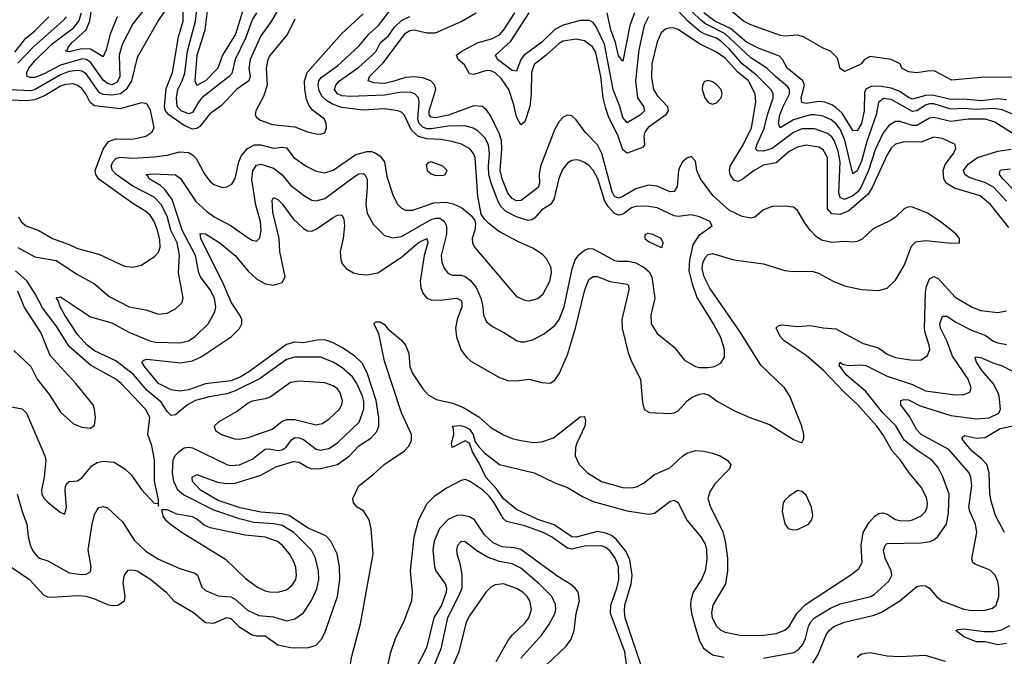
# Model space of a CAD drawing. Header units: inches. Extents: x 1694797 to 1849917, y 907313 to 1017959.
# Tile 310 of 656: x 1703718 to 1708340, y 1003790 to 1006777. Entities that reach past the tile are written whole.
import ezdxf

# ---------------------------------------------------------------- set-up
doc = ezdxf.new("R2010")
doc.units = ezdxf.units.IN
doc.header["$MEASUREMENT"] = 0
doc.layers.add('B7000', color=7, linetype='Continuous')

msp = doc.modelspace()

# ---------------------------------------------------------------- linework, layer by layer
at = {"layer": 'B7000', "color": 5}
for points, elevation in [([(1704176.1, 1006790), (1704142.8, 1006710), (1704124, 1006636), (1704110, 1006602.2), (1704050, 1006638.7), (1704010, 1006639.7), (1703950, 1006626.3), (1703933.3, 1006630), (1703943.2, 1006636.8), (1703947, 1006650), (1703964.8, 1006670), (1704030.3, 1006729.7), (1704047.9, 1006772.1), (1704070, 1006930)], 820), ([(1704336.8, 1006870), (1704250, 1006757.8), (1704199.6, 1006660.4), (1704185.8, 1006610), (1704188.8, 1006510), (1704175.9, 1006484.1), (1704150, 1006472.2), (1704130, 1006477.9), (1704110, 1006494.1), (1704050, 1006578.4), (1704030, 1006591), (1704012.8, 1006592.8), (1703910, 1006564), (1703830, 1006521.7), (1703790, 1006506.4), (1703765.5, 1006505.5), (1703751.6, 1006511.6), (1703751.1, 1006530), (1703761.7, 1006550), (1703790, 1006584.2), (1703870, 1006664.4), (1703970, 1006739.2), (1703996.3, 1006770), (1704008.1, 1006810)], 840), ([(1704407.9, 1006830), (1704370, 1006774.6), (1704270, 1006600.4), (1704243.5, 1006490), (1704218.1, 1006450), (1704191.1, 1006428.9), (1704150, 1006422.3), (1704110, 1006425.8), (1704093.2, 1006433.2), (1704030, 1006522.4), (1704010, 1006535.9), (1703990, 1006539.5), (1703950, 1006534), (1703910, 1006518.6), (1703790.2, 1006449.8), (1703770, 1006443), (1703638.9, 1006450)], 860), ([(1703710, 1005708.6), (1703790, 1005663.8), (1703890, 1005647.3), (1703990, 1005581.4), (1704070, 1005538.2), (1704138.6, 1005478.6), (1704232.7, 1005430), (1704310, 1005416), (1704370, 1005395.8), (1704410, 1005399.6), (1704450, 1005419.6), (1704481.1, 1005450), (1704485.3, 1005470), (1704463.2, 1005590), (1704468.1, 1005671.9), (1704456.7, 1005730), (1704428.3, 1005790), (1704410, 1005854.6), (1704382.9, 1005910), (1704350, 1005944.2), (1704250, 1005995.7), (1704170.5, 1006050), (1704153.2, 1006070), (1704148, 1006090), (1704154.7, 1006110), (1704170, 1006126.4), (1704190, 1006131.5), (1704247.2, 1006127.2), (1704350, 1006134), (1704410, 1006141.5), (1704470, 1006156.8), (1704510, 1006153.9), (1704530, 1006142.8), (1704546.2, 1006126.2), (1704587.1, 1006050), (1704610, 1006020.2), (1704630, 1006003.6), (1704670, 1005990.2), (1704690, 1005992.6), (1704713.9, 1006006.1), (1704730, 1006032), (1704747.5, 1006110), (1704760.1, 1006139.9), (1704787.3, 1006172.7), (1704820.5, 1006190), (1704850, 1006189.7), (1704910, 1006174.1), (1704950, 1006179.1), (1704970, 1006175.5), (1705005.4, 1006130), (1705062.4, 1006090), (1705110, 1006066.1), (1705150, 1006058.8), (1705190, 1006071.3), (1705295.4, 1006144.6), (1705350, 1006159.4), (1705370, 1006158.7), (1705390, 1006151.6), (1705410, 1006137.2), (1705430.4, 1006110.4), (1705441.1, 1006041.1), (1705471.7, 1005950), (1705491.2, 1005911.2), (1705510, 1005892.1), (1705530, 1005883.9), (1705563.9, 1005883.9), (1705662.7, 1005917.3), (1705720.1, 1005920.1), (1705752.8, 1005912.8), (1705793.7, 1005893.7), (1705837.6, 1005857.6), (1705854.7, 1005834.7), (1705858, 1005818), (1705854.9, 1005790), (1705842, 1005750), (1705843.6, 1005730), (1705852.8, 1005710), (1706050, 1005478.6), (1706090, 1005460.2), (1706110, 1005458.4), (1706150, 1005468.3), (1706175, 1005490), (1706206.2, 1005550), (1706214, 1005590), (1706212.7, 1005612.7), (1706193.1, 1005653.1), (1706174, 1005674), (1706130, 1005704.2), (1706056.6, 1005736.6), (1705965.2, 1005785.2), (1705920.3, 1005820.3), (1705900.4, 1005840.4), (1705885.1, 1005865.1), (1705868.5, 1005948.5), (1705856, 1006130), (1705849.3, 1006150), (1705831.5, 1006171.5), (1705792.6, 1006192.6), (1705746.2, 1006206.2), (1705694.6, 1006214.6), (1705630, 1006217.4), (1705590, 1006229.3), (1705558.2, 1006258.2), (1705523.4, 1006330), (1705510, 1006343), (1705494, 1006350), (1705430, 1006358.9), (1705330, 1006352.9), (1705230, 1006365.7), (1705190, 1006379.9), (1705158.6, 1006398.6), (1705137.5, 1006417.5), (1705123.4, 1006443.4), (1705119.5, 1006470), (1705122.9, 1006490), (1705133.4, 1006506.6), (1705210, 1006561.2), (1705310, 1006652.7), (1705357.7, 1006710), (1705402.1, 1006750), (1705470, 1006837.5)], 860), ([(1704935.2, 1006830), (1704896, 1006764), (1704850, 1006700.7), (1704800.4, 1006590), (1704794.4, 1006550), (1704799.9, 1006510), (1704794.1, 1006490), (1704735.7, 1006450), (1704665.1, 1006374.9), (1704610, 1006335.8), (1704563.5, 1006276.5), (1704550, 1006267), (1704530, 1006262.8), (1704490, 1006279.9), (1704419, 1006330), (1704403.4, 1006350), (1704398.7, 1006370), (1704406.2, 1006453.8), (1704435.3, 1006530), (1704463.7, 1006696.3), (1704485.5, 1006770), (1704485.6, 1006854.4)], 860), ([(1704830, 1006809.2), (1704810, 1006776.8), (1704778.3, 1006690), (1704729, 1006590), (1704714.6, 1006525.4), (1704701, 1006510), (1704573.2, 1006410), (1704556.9, 1006390), (1704530, 1006342.2), (1704510, 1006335.6), (1704476.9, 1006350), (1704456.8, 1006370), (1704453.6, 1006410), (1704460.9, 1006450), (1704480.9, 1006490), (1704493.1, 1006526.9), (1704506.3, 1006630), (1704543.6, 1006770), (1704552.4, 1006850)], 840), ([(1704764.2, 1006815.8), (1704730.8, 1006709.2), (1704671, 1006610), (1704648, 1006550), (1704590, 1006489.9), (1704550, 1006468.3), (1704541.2, 1006490), (1704551.5, 1006610), (1704588.3, 1006730), (1704601.1, 1006830)], 820), ([(1703676.6, 1004210), (1703764.2, 1004150), (1703830, 1004077.5), (1703848.7, 1004068.7), (1703870, 1004066.9), (1703990, 1004075), (1704028.3, 1004071.7), (1704070, 1004059.9), (1704130, 1004032.8), (1704151.6, 1004028.4), (1704179.6, 1004030), (1704209.9, 1004050.1), (1704213.5, 1004070), (1704204, 1004136), (1704210, 1004170.7), (1704226.8, 1004193.2), (1704250, 1004194.7), (1704270, 1004190.1), (1704333.5, 1004150), (1704405.6, 1004090), (1704441.1, 1004050), (1704534.8, 1003994.8), (1704590, 1003948.4), (1704630, 1003944.9), (1704690, 1003971.3), (1704710, 1003967.5), (1704747.5, 1003930), (1704810, 1003891.2), (1704830, 1003885.6), (1704870, 1003885.2), (1704930, 1003844.2), (1704990, 1003831.4), (1705070, 1003829.4), (1705110, 1003841.8), (1705135.3, 1003870), (1705150, 1003900.4), (1705209.5, 1004070.5), (1705221.2, 1004150), (1705219, 1004210), (1705208.1, 1004270), (1705178.9, 1004330), (1705155.6, 1004355.6), (1705070, 1004392.1), (1704983, 1004450), (1704950, 1004458.5), (1704850, 1004466.6), (1704753.5, 1004486.5), (1704650, 1004521.6), (1704567.5, 1004570), (1704529.9, 1004610), (1704528.4, 1004630), (1704550, 1004642.2), (1704646.1, 1004606.1), (1704690, 1004600.7), (1704730, 1004601.9), (1704850, 1004639.4), (1704920.7, 1004679.3), (1705003.9, 1004703.9), (1705030, 1004701.1), (1705070, 1004676.8), (1705090.1, 1004670.1), (1705130, 1004671), (1705210, 1004689.3), (1705266.6, 1004730), (1705310, 1004777.4), (1705367.3, 1004812.7), (1705395.3, 1004844.7), (1705403.5, 1004870), (1705404.8, 1004910), (1705392.3, 1004990), (1705350, 1005119.5), (1705325.5, 1005165.5), (1705290, 1005199), (1705230, 1005239.5), (1705190, 1005261.3), (1705150, 1005275.1), (1705114, 1005274), (1705050, 1005260.3), (1705010, 1005263.2), (1704970, 1005253.1), (1704794.6, 1005125.4), (1704750, 1005098.6), (1704710, 1005082.7), (1704590, 1005068.4), (1704510, 1005040.4), (1704470, 1005033.2), (1704430, 1005039.6), (1704370, 1005070.5), (1704304.1, 1005150), (1704292.2, 1005170), (1704300.2, 1005179.8), (1704315.7, 1005184.3), (1704472.7, 1005167.3), (1704530, 1005175.7), (1704570, 1005194.3), (1704711.6, 1005288.4), (1704750, 1005327.5), (1704761.1, 1005350), (1704760.6, 1005370), (1704752, 1005390), (1704710.9, 1005450.9), (1704675.4, 1005535.4), (1704568.6, 1005750), (1704565.8, 1005774.2), (1704590, 1005772.4), (1704657.8, 1005730), (1704730, 1005671.3), (1704790, 1005597.3), (1704830, 1005561.2), (1704870, 1005537.8), (1704910, 1005530.7), (1704950, 1005544), (1704964.2, 1005570), (1704939.7, 1005690), (1704935.7, 1005750), (1704906.4, 1005873.6), (1704903.2, 1005930), (1704910, 1005942.6), (1704930, 1005933.5), (1704950, 1005913.5), (1705002.6, 1005842.6), (1705050, 1005796.8), (1705070, 1005785.6), (1705090, 1005784.5), (1705110, 1005793.5), (1705190, 1005849.3), (1705210, 1005859.7), (1705230, 1005861.1), (1705240.6, 1005840.6), (1705242.8, 1005810), (1705236.9, 1005750), (1705222.2, 1005690), (1705225.2, 1005650), (1705233.2, 1005630), (1705250, 1005609.4), (1705285.3, 1005590), (1705310, 1005582.8), (1705350, 1005579.1), (1705399.6, 1005590), (1705510, 1005663), (1705590, 1005731.4), (1705630.1, 1005750.1), (1705634, 1005730), (1705617.1, 1005670), (1705598.9, 1005550), (1705600.9, 1005520.9), (1705610, 1005494.3), (1705630, 1005471), (1705650, 1005462.9), (1705690, 1005460.5), (1705770, 1005470.1), (1705790, 1005459.6), (1705794.4, 1005450), (1705793.7, 1005430), (1705772.2, 1005370), (1705764.2, 1005330), (1705769, 1005289), (1705789.5, 1005229.5), (1705814.6, 1005194.6), (1705835.3, 1005175.3), (1705970, 1005098.2), (1706010, 1005084.2), (1706050, 1005082.5), (1706110, 1005090.2), (1706170, 1005075.3), (1706208, 1005072), (1706230, 1005085.8), (1706250, 1005114.6), (1706290, 1005204), (1706328.1, 1005330), (1706370.6, 1005509.4), (1706390, 1005557.5), (1706410, 1005572.8), (1706430, 1005571.3), (1706489, 1005549), (1706570, 1005535.9), (1706576.5, 1005530), (1706578.4, 1005510), (1706545, 1005370), (1706546, 1005330), (1706574.5, 1005214.5), (1706590, 1005173), (1706631.8, 1005090), (1706641.2, 1004981.2), (1706650, 1004948.2), (1706674.3, 1004934.3), (1706770, 1004929.4), (1706790, 1004932), (1706810, 1004942.3), (1706852.1, 1004987.9), (1706874.6, 1005005.4), (1706910, 1005020.6), (1706930, 1005022.5), (1706955.1, 1005015.1), (1706990, 1004987.8), (1707070, 1004943.2), (1707146, 1004910), (1707237.4, 1004877.4), (1707350, 1004807.2), (1707390, 1004791.3), (1707399.3, 1004810), (1707399.6, 1004830), (1707389.7, 1004870), (1707334, 1005010), (1707308.8, 1005050), (1707196.7, 1005156.7), (1707101.5, 1005310), (1706957.7, 1005517.7), (1706932, 1005570), (1706922.3, 1005610), (1706924.6, 1005635.4), (1706937.3, 1005662.7), (1706950, 1005675.4), (1706970, 1005680.4), (1707070.5, 1005649.5), (1707210, 1005631), (1707310, 1005600.2), (1707350, 1005595.6), (1707436.5, 1005596.5), (1707467.9, 1005587.9), (1707536.5, 1005550), (1707590, 1005528.8), (1707670, 1005511.4), (1707750, 1005506.7), (1707790, 1005517.5), (1707830, 1005555.2), (1707870, 1005623.8), (1707904.9, 1005715.1), (1707925.4, 1005734.6), (1707970, 1005741), (1708091.8, 1005728.2), (1708129.3, 1005730.7), (1708129.6, 1005750), (1708114.3, 1005770), (1708039.2, 1005830), (1707980.4, 1005870), (1707910, 1005897.5), (1707890, 1005898.5), (1707870.1, 1005889.9), (1707830, 1005850.8), (1707805.9, 1005834.1), (1707724.4, 1005795.6), (1707673.3, 1005746.7), (1707650, 1005736.6), (1707630, 1005733.9), (1707590, 1005736.9), (1707530, 1005732.2), (1707482.4, 1005742.4), (1707458.9, 1005758.9), (1707429.3, 1005789.3), (1707403.7, 1005823.7), (1707370, 1005882.2), (1707350, 1005897), (1707310, 1005902.6), (1707250, 1005900.2), (1707210, 1005885.2), (1707169.2, 1005850.8), (1707150, 1005846.3), (1707110, 1005854.2), (1707050, 1005882.5), (1706971.8, 1005951.8), (1706914.5, 1006030), (1706896.5, 1006070), (1706890, 1006113.2), (1706870, 1006134.7), (1706850, 1006126.6), (1706830.4, 1006110), (1706818.6, 1006090), (1706810.9, 1006069.1), (1706805.3, 1005994.7), (1706790, 1005970.6), (1706770, 1005969.9), (1706710, 1005995.2), (1706670, 1006000.4), (1706610, 1005984), (1706550, 1005947), (1706530, 1005939.5), (1706510, 1005948.2), (1706499.3, 1005970), (1706451.1, 1006150), (1706430.7, 1006190), (1706373.1, 1006250), (1706330, 1006307.2), (1706310, 1006325.7), (1706290, 1006328.5), (1706270, 1006319.2), (1706250, 1006299.1), (1706230, 1006263), (1706163.3, 1006090), (1706156.2, 1006050), (1706158.5, 1006010), (1706152, 1005990), (1706071.6, 1005928.4), (1706050, 1005927), (1706030, 1005938), (1706010, 1005963.2), (1705982.7, 1006030), (1705973.5, 1006070), (1705981.5, 1006170), (1705979.4, 1006210), (1705970, 1006239.5), (1705930, 1006324.4), (1705910, 1006354.9), (1705889.4, 1006369.4), (1705850, 1006372.3), (1705730.4, 1006329.6), (1705670, 1006316.6), (1705650, 1006319), (1705640.7, 1006330), (1705640.4, 1006350), (1705671.4, 1006450), (1705667.4, 1006470), (1705647.5, 1006490), (1705610, 1006504.3), (1705570, 1006509.3), (1705530, 1006506.5), (1705470, 1006486.4), (1705430, 1006478.3), (1705380.8, 1006480.8), (1705354.2, 1006490), (1705360.2, 1006510), (1705425, 1006575), (1705530, 1006714.1), (1705550, 1006725.9), (1705570, 1006730.1), (1705630, 1006715.1), (1705670, 1006715.8), (1705790, 1006768.9), (1705861.4, 1006810)], 820), ([(1703695.9, 1006624.1), (1703746.2, 1006690), (1703790, 1006724.4), (1703854.2, 1006790)], 880), ([(1703706.2, 1004550), (1703729.1, 1004469.1), (1703751.6, 1004410), (1703758.3, 1004350), (1703768.7, 1004308.7), (1703781.5, 1004281.5), (1703799.6, 1004259.6), (1703811, 1004251), (1703850, 1004237.5), (1703950, 1004181.6), (1704010, 1004174), (1704030, 1004175.9), (1704050, 1004186), (1704054.2, 1004210), (1704040.2, 1004290), (1704057.9, 1004410), (1704070, 1004455.8), (1704082.4, 1004477.6), (1704090, 1004487.4), (1704110, 1004493.1), (1704130, 1004486.5), (1704200, 1004420), (1704255.4, 1004335.4), (1704310, 1004282.7), (1704370, 1004245), (1704470, 1004202.3), (1704540.1, 1004180.1), (1704552.8, 1004170), (1704573.9, 1004113.9), (1704590, 1004099.2), (1704650, 1004073.7), (1704710, 1004068.8), (1704730, 1004057.1), (1704786.9, 1004006.9), (1704840.7, 1003980.7), (1704910, 1003974.5), (1704970, 1003955.6), (1705010, 1003965), (1705050, 1003994), (1705088.2, 1004051.8), (1705113.4, 1004106.6), (1705121.8, 1004150), (1705120.4, 1004190), (1705106.2, 1004250), (1705087.4, 1004287.4), (1705005.6, 1004370), (1704950, 1004403.5), (1704911.7, 1004411.7), (1704817.4, 1004417.4), (1704750, 1004435.4), (1704630, 1004475.3), (1704486.9, 1004546.9), (1704461.2, 1004570), (1704441.2, 1004610), (1704435, 1004650), (1704438.4, 1004710), (1704448.4, 1004731.6), (1704465, 1004750), (1704490, 1004767.5), (1704510, 1004771.4), (1704530, 1004767.4), (1704690, 1004690.1), (1704710, 1004685.1), (1704750, 1004688.3), (1704810, 1004714.8), (1704870, 1004761.4), (1704890, 1004764), (1704930, 1004755.7), (1704950, 1004758.7), (1704969.2, 1004770.8), (1704994.1, 1004805.9), (1705010, 1004816.4), (1705030, 1004814.7), (1705050, 1004806.4), (1705110, 1004761.8), (1705130, 1004757), (1705170, 1004764.5), (1705210, 1004790.7), (1705311.6, 1004888.4), (1705333.5, 1004950), (1705334.2, 1004985.8), (1705328.1, 1005010), (1705301.1, 1005070), (1705281.1, 1005101.1), (1705230, 1005145.2), (1705190, 1005169.3), (1705130, 1005193.2), (1705010, 1005192.7), (1704970, 1005182.3), (1704846.3, 1005093.7), (1704730, 1005035.4), (1704690, 1005020.8), (1704607.3, 1005007.3), (1704543.8, 1004990), (1704505.3, 1004970), (1704450, 1004923.4), (1704430, 1004919.2), (1704410, 1004938.6), (1704382.3, 1004982.3), (1704317.2, 1005037.2), (1704252.6, 1005112.6), (1704170, 1005175.8), (1704070, 1005222.8), (1704035.4, 1005250), (1703990, 1005300.5), (1703929.9, 1005390), (1703907.9, 1005430), (1703899.3, 1005459.3), (1703890, 1005471.3), (1703910, 1005476), (1704050, 1005382.8), (1704150, 1005354.1), (1704230, 1005311.2), (1704329, 1005270), (1704356.1, 1005263.9), (1704470, 1005261.3), (1704510, 1005270.1), (1704542, 1005290), (1704602.4, 1005350), (1704634.1, 1005405.9), (1704639, 1005430), (1704632, 1005470), (1704612.2, 1005510), (1704567.2, 1005570), (1704559.3, 1005590), (1704543.7, 1005670), (1704480.9, 1005790), (1704434.1, 1005934.1), (1704399.9, 1005979.9), (1704378.6, 1005998.6), (1704325.8, 1006030), (1704320.9, 1006040.9), (1704309.7, 1006050), (1704345.5, 1006054.5), (1704450, 1006049.5), (1704472.7, 1006032.7), (1704544.5, 1005924.5), (1704597, 1005877), (1704634.7, 1005850), (1704710.5, 1005810.5), (1704790, 1005754), (1704810, 1005742.8), (1704830, 1005738), (1704845.9, 1005754.1), (1704852.5, 1005787.5), (1704849.3, 1005830), (1704826.9, 1005906.9), (1704807.9, 1006027.9), (1704812.5, 1006067.5), (1704830, 1006094.5), (1704850, 1006098.8), (1704910, 1006080.4), (1704948.7, 1006050), (1704990, 1006001.4), (1705050, 1005953.4), (1705089.6, 1005929.6), (1705110, 1005926.7), (1705150, 1005938.1), (1705290, 1006041.9), (1705310, 1006053.8), (1705330, 1006056.1), (1705339.1, 1006050), (1705348.9, 1006028.9), (1705350.1, 1005989.9), (1705342.4, 1005910), (1705349, 1005869), (1705377.4, 1005817.4), (1705430, 1005763.9), (1705470, 1005753.6), (1705510, 1005760.1), (1705650, 1005838.8), (1705670, 1005845.1), (1705690, 1005845.2), (1705711.4, 1005831.4), (1705721.5, 1005810), (1705722.3, 1005770), (1705696.8, 1005670), (1705699.7, 1005639.7), (1705710.7, 1005610.7), (1705730, 1005586.2), (1705750, 1005578.2), (1705790, 1005578.3), (1705810, 1005572.2), (1705834, 1005554), (1705861.1, 1005521.1), (1705882.8, 1005470), (1705892.9, 1005430), (1705896.2, 1005390), (1705910, 1005359.5), (1705937.6, 1005337.6), (1705990.4, 1005310), (1706050, 1005271.4), (1706070, 1005265.2), (1706090, 1005265.2), (1706125.1, 1005274.9), (1706177.9, 1005302.1), (1706230, 1005342), (1706250, 1005370.3), (1706273.7, 1005430), (1706311.8, 1005608.2), (1706326.1, 1005650), (1706344.2, 1005675.8), (1706370, 1005695.9), (1706390, 1005703.3), (1706410, 1005702.4), (1706510, 1005647.5), (1706530, 1005643.3), (1706576.5, 1005643.5), (1706610, 1005636.3), (1706650, 1005614.9), (1706673.8, 1005593.8), (1706686.1, 1005570), (1706699.7, 1005470), (1706681.2, 1005390), (1706683.2, 1005350), (1706710, 1005304.2), (1706790, 1005240.4), (1706839.4, 1005179.4), (1706890.8, 1005150), (1706910, 1005144.9), (1706950, 1005145), (1706979.3, 1005150), (1707010, 1005166), (1707026.6, 1005193.4), (1707027.2, 1005230), (1707010, 1005286), (1706975.3, 1005350), (1706896.3, 1005476.3), (1706875.9, 1005535.9), (1706860.9, 1005600.9), (1706863.5, 1005650), (1706879.8, 1005720.2), (1706910, 1005768.2), (1706969.2, 1005810), (1706958, 1005830), (1706910, 1005852.1), (1706870, 1005862), (1706810, 1005853.3), (1706790, 1005856.7), (1706710, 1005894.6), (1706662.7, 1005902.7), (1706610, 1005901.1), (1706590, 1005894.5), (1706553.2, 1005866.8), (1706538, 1005862), (1706530, 1005860.3), (1706510, 1005868.2), (1706480.6, 1005900.6), (1706465.4, 1005925.4), (1706432.2, 1006030), (1706410, 1006070.6), (1706390, 1006093.7), (1706370, 1006107.4), (1706350, 1006117.1), (1706330, 1006120.3), (1706310, 1006115.8), (1706290, 1006104.5), (1706266.4, 1006073.6), (1706248.8, 1006031.2), (1706226.2, 1005933.8), (1706210.1, 1005909.9), (1706170, 1005884.2), (1706134.4, 1005845.6), (1706121.9, 1005838.1), (1706104.8, 1005835.2), (1706050, 1005851.5), (1705998.2, 1005878.2), (1705978.8, 1005898.8), (1705964, 1005924), (1705930.8, 1006010), (1705920.1, 1006050), (1705918.4, 1006090), (1705923.5, 1006150), (1705918.7, 1006190), (1705902.2, 1006222.2), (1705870, 1006253.6), (1705847.4, 1006267.4), (1705810, 1006278.6), (1705730, 1006277.2), (1705650, 1006265.7), (1705630, 1006265.6), (1705610, 1006272.1), (1705593.7, 1006290), (1705587.2, 1006310), (1705593.9, 1006390), (1705590.8, 1006410), (1705573.5, 1006430), (1705556.1, 1006436.1), (1705510, 1006437.3), (1705430, 1006422.5), (1705270, 1006416.7), (1705230, 1006420.4), (1705210, 1006429), (1705196.4, 1006450), (1705201.5, 1006470), (1705220.1, 1006490), (1705310, 1006554.8), (1705373.6, 1006610), (1705391, 1006630), (1705412.2, 1006670), (1705450, 1006701.9), (1705477.9, 1006742.1), (1705510, 1006773.8), (1705550, 1006791.4)], 840), ([(1703710, 1006572.4), (1703786.6, 1006653.4), (1703919.5, 1006770), (1703937.7, 1006790)], 860), ([(1705010, 1006780.3), (1704975.7, 1006710), (1704894.4, 1006610), (1704882.9, 1006590), (1704875.4, 1006550), (1704879.8, 1006470), (1704863.4, 1006416.6), (1704826.3, 1006350), (1704824.2, 1006330), (1704830, 1006320.5), (1704846.3, 1006306.3), (1704905.4, 1006285.4), (1705010, 1006274.5), (1705070, 1006251.5), (1705110, 1006241.5), (1705130, 1006240.3), (1705150, 1006245.5), (1705158.9, 1006270), (1705156.8, 1006290), (1705148.4, 1006310), (1705093.1, 1006353.1), (1705076.2, 1006376.2), (1705064.2, 1006404.2), (1705056.2, 1006450), (1705055.6, 1006490), (1705068, 1006530), (1705230, 1006713.1), (1705330, 1006804.8)], 880), ([(1708361.6, 1005801.6), (1708275.4, 1005910), (1708227.1, 1005950), (1708105.9, 1005985.9), (1708067.7, 1006010), (1708055.9, 1006030), (1708053, 1006070), (1708063, 1006097), (1708102.2, 1006150), (1708113, 1006173), (1708110, 1006191.3), (1708050, 1006219.5), (1708010, 1006225.6), (1707950, 1006202.9), (1707870, 1006203.6), (1707830, 1006192.7), (1707810, 1006174.7), (1707790, 1006143.7), (1707720.8, 1005990), (1707701.4, 1005958.6), (1707610, 1005880.5), (1707570, 1005863.2), (1707530, 1005865.6), (1707510.7, 1005890), (1707510.9, 1006130), (1707490, 1006166.6), (1707470, 1006178.4), (1707410, 1006188.4), (1707370, 1006179.4), (1707330, 1006158.8), (1707270, 1006104.8), (1707210, 1006094.7), (1707165.8, 1006070), (1707110, 1006026.9), (1707090, 1006018), (1707070, 1006023.8), (1707053.2, 1006050), (1707049.6, 1006070), (1707053.6, 1006090), (1707115.2, 1006190), (1707153.7, 1006270), (1707174.5, 1006390), (1707171.1, 1006430), (1707138.8, 1006490), (1707090, 1006530.5), (1707030, 1006597.1), (1706990, 1006625.2), (1706910, 1006663.5), (1706810, 1006730.8), (1706790, 1006738), (1706770, 1006738.5), (1706750, 1006732.4), (1706730, 1006714.8), (1706710, 1006672.6), (1706686.5, 1006570), (1706684.4, 1006504.4), (1706693.8, 1006450), (1706710, 1006421.9), (1706759.9, 1006370), (1706762.5, 1006350), (1706750.5, 1006329.5), (1706669.1, 1006270.9), (1706652.5, 1006250), (1706647.9, 1006230), (1706651, 1006190), (1706642.4, 1006177.6), (1706570, 1006150.4), (1706550, 1006166.4), (1706527.4, 1006230), (1706482.6, 1006322.6), (1706470, 1006360.3), (1706457.4, 1006410), (1706446.4, 1006510), (1706422.9, 1006622.9), (1706406.8, 1006650), (1706370, 1006678.5), (1706330, 1006686.4), (1706270, 1006676.4), (1706250, 1006665.8), (1706190, 1006610.4), (1706133.5, 1006566.5), (1706120.7, 1006530), (1706119.8, 1006430), (1706112.5, 1006370), (1706090, 1006298.3), (1706070, 1006283.1), (1706050, 1006321), (1706037.9, 1006377.9), (1706014.2, 1006450), (1705980.2, 1006500.2), (1705950, 1006527.3), (1705930, 1006537), (1705910, 1006539.1), (1705850, 1006520.3), (1705830, 1006523.7), (1705805.8, 1006565.8), (1705776.8, 1006590), (1705768.2, 1006610), (1705793.5, 1006630), (1705870, 1006670.1), (1705933.1, 1006686.9), (1705970, 1006706.6), (1705991.6, 1006730), (1706042.9, 1006810)], 780), ([(1706670.6, 1006790), (1706650.5, 1006750), (1706624.6, 1006635.4), (1706608.5, 1006490), (1706619.2, 1006410), (1706646.4, 1006370), (1706651.6, 1006350), (1706631.8, 1006330), (1706570, 1006292.4), (1706550, 1006318.5), (1706535.3, 1006370), (1706503.5, 1006450), (1706463.1, 1006663.1), (1706424, 1006744), (1706410, 1006763.9), (1706393.6, 1006773.6), (1706350, 1006773.1), (1706270, 1006751.4), (1706230, 1006731.5), (1706170, 1006671.2), (1706086.1, 1006610), (1706071.1, 1006590), (1706050, 1006536.4), (1706030, 1006539.2), (1705961, 1006590), (1705952.3, 1006610), (1706023.1, 1006676.9), (1706109.3, 1006810)], 760), ([(1706604.6, 1006810), (1706582.7, 1006750), (1706550, 1006582), (1706530, 1006608.2), (1706515.3, 1006670), (1706492.6, 1006730), (1706476.6, 1006810)], 740), ([(1708381.9, 1006241.9), (1708296.5, 1006296.5), (1708252.3, 1006310), (1708170, 1006310.5), (1708090, 1006298.7), (1708010, 1006318.3), (1707990, 1006315.2), (1707930, 1006280.8), (1707910, 1006280.3), (1707850, 1006299.7), (1707830, 1006299.1), (1707799, 1006281), (1707770, 1006242.7), (1707733.5, 1006166.5), (1707702.4, 1006070), (1707667.6, 1005990), (1707653.3, 1005970), (1707630, 1005950.3), (1707590, 1005933.8), (1707570, 1005942.5), (1707563.6, 1005963.6), (1707569.4, 1006110), (1707560, 1006160), (1707541.9, 1006210), (1707530, 1006226.7), (1707510, 1006243.3), (1707450, 1006265.4), (1707390, 1006265.5), (1707350, 1006248.2), (1707250, 1006173.2), (1707210, 1006160.7), (1707181.7, 1006161.7), (1707174.6, 1006170), (1707179.3, 1006190), (1707213.8, 1006266.2), (1707228.1, 1006330), (1707255, 1006410), (1707255.6, 1006430), (1707246.8, 1006446.8), (1707177, 1006517), (1707110, 1006569.9), (1707050, 1006638.1), (1707010, 1006675.8), (1706990, 1006690.5), (1706931.1, 1006711.1), (1706910, 1006723.8), (1706852.6, 1006772.6), (1706810, 1006819)], 760), ([(1708390, 1006329.2), (1708330, 1006353.7), (1708290, 1006361.2), (1708210, 1006356), (1708150, 1006361.2), (1708090, 1006357.8), (1708010, 1006382.4), (1707990, 1006382.8), (1707970, 1006376.8), (1707930, 1006349.6), (1707910, 1006346.9), (1707810, 1006402), (1707772.8, 1006407.2), (1707750, 1006388.2), (1707738.4, 1006330), (1707694.7, 1006205.3), (1707670, 1006112.9), (1707650, 1006068), (1707630, 1006053.1), (1707592.5, 1006212.5), (1707570, 1006262.8), (1707550, 1006289.9), (1707527.8, 1006307.8), (1707490, 1006324.7), (1707451.4, 1006331.4), (1707430.3, 1006330.3), (1707350, 1006307.8), (1707288.7, 1006270), (1707280.4, 1006290), (1707287.2, 1006330), (1707301.5, 1006370), (1707331.3, 1006430), (1707331.5, 1006450), (1707323.2, 1006463.2), (1707265.7, 1006510), (1707224.9, 1006550), (1707150, 1006597.9), (1707030.7, 1006710.7), (1706938.1, 1006758.1), (1706915.4, 1006775.4), (1706874.6, 1006814.6)], 740), ([(1708350, 1006401.3), (1708310, 1006405.5), (1708230, 1006396.6), (1708150, 1006404.7), (1708090, 1006402.9), (1708010, 1006420.8), (1707976.4, 1006423.6), (1707910, 1006404.3), (1707890, 1006412.3), (1707850, 1006440), (1707810, 1006456.1), (1707754.7, 1006465.3), (1707716, 1006464), (1707690, 1006451.5), (1707683.8, 1006436.2), (1707682.2, 1006350), (1707669.3, 1006290), (1707650, 1006255.3), (1707630, 1006256.7), (1707578.5, 1006338.5), (1707550, 1006365.7), (1707530, 1006378.1), (1707498, 1006390), (1707470, 1006393.9), (1707410, 1006384.6), (1707389.3, 1006389.3), (1707386, 1006410), (1707402.1, 1006470), (1707394.9, 1006490), (1707320.4, 1006550), (1707299.3, 1006590), (1707285.6, 1006605.6), (1707190, 1006642.3), (1707130, 1006671), (1707055.1, 1006735.1), (1706982.2, 1006770), (1706929.5, 1006809.5)], 720), ([(1708650, 1006509.4), (1708230, 1006506.4), (1708093.5, 1006493.5), (1708014.9, 1006534.9), (1707990, 1006536.9), (1707930, 1006528.2), (1707890, 1006532.8), (1707859.5, 1006550), (1707851.8, 1006570), (1707809.4, 1006590), (1707710, 1006603.7), (1707683.5, 1006590), (1707668, 1006570), (1707656.8, 1006563.2), (1707590, 1006533.6), (1707570, 1006548.2), (1707556.8, 1006596.8), (1707524.5, 1006630), (1707490, 1006644.2), (1707397, 1006697), (1707370, 1006703.9), (1707310, 1006699.8), (1707290, 1006703.2), (1707150, 1006752.7), (1707116.1, 1006770), (1707058.8, 1006818.8)], 680), ([(1703712.8, 1005852.8), (1703727.3, 1005827.3), (1703747.9, 1005810), (1703808.4, 1005788.4), (1703871.8, 1005750), (1703950, 1005722.5), (1703990, 1005703.5), (1704090, 1005676.4), (1704210, 1005620.7), (1704250, 1005615.8), (1704290, 1005624.6), (1704352.9, 1005667.1), (1704370, 1005686.7), (1704378.1, 1005710), (1704376.1, 1005743.9), (1704365.8, 1005790), (1704350, 1005830.6), (1704330, 1005859.2), (1704310, 1005877.3), (1704250, 1005914), (1704090, 1006029.2), (1704075.7, 1006050), (1704073.1, 1006070), (1704110, 1006170.1), (1704134.4, 1006205.6), (1704170, 1006217.5), (1704243.9, 1006216.1), (1704270, 1006220.5), (1704309.9, 1006230.1), (1704339.1, 1006250), (1704349.8, 1006270.2), (1704331.9, 1006351.9), (1704317.4, 1006377.4), (1704310, 1006383.8), (1704290, 1006386.6), (1704190, 1006358.3), (1704070, 1006373.6), (1704048.5, 1006388.5), (1704029.2, 1006429.2), (1704010, 1006454.6), (1703990, 1006469.1), (1703970, 1006475.7), (1703933.6, 1006473.6), (1703910, 1006465.8), (1703838.4, 1006421.6), (1703790, 1006400.7), (1703750, 1006396.4), (1703670, 1006400)], 880), ([(1708350, 1005925.8), (1708290, 1005990.7), (1708251.7, 1006011.7), (1708175.9, 1006035.9), (1708154.6, 1006050), (1708149.3, 1006070), (1708170, 1006099.8), (1708213.8, 1006130), (1708310, 1006159.9), (1708373.2, 1006170)], 760), ([(1708390, 1005972.7), (1708333.7, 1006030), (1708318.4, 1006050), (1708318.9, 1006061.1), (1708320.4, 1006070), (1708327.2, 1006072.8), (1708370, 1006077.2)], 740), ([(1703670, 1004962.6), (1703730, 1004950.7), (1703750, 1004930.2), (1703836.3, 1004730), (1703840.2, 1004710), (1703833.4, 1004630), (1703820.6, 1004570), (1703821.6, 1004550), (1703832.6, 1004530), (1703850, 1004513.6), (1703910, 1004464.4), (1703930, 1004456.3), (1703937.8, 1004490), (1703931.6, 1004568.4), (1703933.1, 1004586.9), (1703939.7, 1004600.3), (1703950, 1004610.3), (1703990, 1004613.6), (1704010, 1004627.2), (1704056.2, 1004683.8), (1704081.4, 1004698.6), (1704110, 1004705.7), (1704161.5, 1004701.5), (1704211.8, 1004670), (1704240.9, 1004640.9), (1704290, 1004572.7), (1704350, 1004507.7), (1704366, 1004506), (1704370, 1004494), (1704370, 1004526), (1704351.1, 1004611.1), (1704351, 1004711), (1704337.7, 1004777.7), (1704320.4, 1004830), (1704329, 1004910), (1704309.2, 1004950), (1704194.4, 1005070), (1704168.9, 1005090), (1704050, 1005156.4), (1703950, 1005243.1), (1703890, 1005341.2), (1703825.4, 1005425.4), (1703791.3, 1005491.3), (1703751.7, 1005551.7), (1703698.5, 1005598.5)], 860), ([(1705261.1, 1003698.9), (1705278.1, 1003790), (1705318.7, 1003941.3), (1705377, 1004270), (1705368.3, 1004388.3), (1705358.8, 1004430), (1705332.4, 1004472.4), (1705303.1, 1004490), (1705284.7, 1004510), (1705282.7, 1004530), (1705310.7, 1004590), (1705377.9, 1004642.1), (1705428.4, 1004690), (1705525.3, 1004754.7), (1705544.5, 1004775.5), (1705557.2, 1004802.8), (1705557.7, 1004830), (1705510, 1004931.5), (1705430, 1005175.3), (1705404.7, 1005304.7), (1705380.5, 1005350), (1705390, 1005359.5), (1705410, 1005359.6), (1705430, 1005347), (1705446.5, 1005326.5), (1705510, 1005274), (1705530, 1005250.2), (1705544.5, 1005210), (1705550.1, 1005150.1), (1705560.6, 1005120.6), (1705610, 1005045), (1705636.1, 1005016.1), (1705675.2, 1004995.2), (1705750, 1004978.2), (1705798.3, 1004958.3), (1705873.5, 1004913.5), (1705930, 1004863.8), (1705988.6, 1004828.6), (1706030, 1004812.3), (1706070, 1004803.1), (1706130, 1004793.4), (1706170, 1004795.5), (1706224.5, 1004815.5), (1706350, 1004913.6), (1706370, 1004915.5), (1706373.8, 1004893.8), (1706371.6, 1004870), (1706333.6, 1004790), (1706327.4, 1004770), (1706325.7, 1004730), (1706345.3, 1004690), (1706383.3, 1004650), (1706450.1, 1004610.1), (1706550, 1004581.7), (1706590, 1004580.7), (1706614.4, 1004585.6), (1706650, 1004603.8), (1706697.6, 1004642.4), (1706770, 1004674.2), (1706830, 1004729.4), (1706850, 1004742.6), (1706890, 1004754.8), (1706930, 1004752.1), (1706970, 1004742.3), (1707006.4, 1004730), (1707039.5, 1004710), (1707056.5, 1004690), (1707050.3, 1004670), (1706981.5, 1004598.5), (1706958.3, 1004561.7), (1706948.9, 1004530), (1706961, 1004490), (1707018.1, 1004378.1), (1707030.6, 1004330), (1707041.2, 1004250), (1707040.4, 1004190), (1707032.1, 1004130), (1706972.4, 1004030), (1706966, 1003994), (1706968.3, 1003970), (1706990, 1003931.4), (1707010, 1003912.4), (1707030, 1003902.7), (1707107.1, 1003887.1), (1707210, 1003888.2), (1707270, 1003897.4), (1707310, 1003912.1), (1707330.4, 1003929.6), (1707365.9, 1003990), (1707406.9, 1004033.1), (1707625, 1004175), (1707658.2, 1004201.8), (1707672.4, 1004230), (1707668.2, 1004310), (1707677.7, 1004370), (1707704, 1004416), (1707732.7, 1004447.3), (1707750, 1004459.2), (1707770, 1004463.3), (1707790, 1004457.2), (1707830, 1004432.1), (1707850, 1004427.1), (1707890, 1004425.9), (1707910, 1004430.7), (1707950, 1004449.5), (1707970, 1004469.3), (1707978.5, 1004490), (1707980.4, 1004510), (1707975.1, 1004535.1), (1707950, 1004582.8), (1707893.6, 1004650), (1707853.2, 1004710), (1707813.4, 1004753.4), (1707770, 1004831.2), (1707741.7, 1004870), (1707653.3, 1004970), (1707590, 1005027.4), (1707491.1, 1005131.1), (1707410, 1005201.8), (1707306.2, 1005270), (1707288.2, 1005290), (1707270, 1005330.6), (1707279.4, 1005340.6), (1707295.3, 1005344.7), (1707370, 1005337.1), (1707430, 1005342.5), (1707490, 1005331.2), (1707550, 1005326.7), (1707677.8, 1005257.8), (1707750, 1005236.8), (1707790, 1005208.3), (1707810, 1005199.8), (1707830, 1005192.6), (1707910, 1005179.3), (1707950, 1005181.3), (1707979.3, 1005200.7), (1707990.6, 1005229.4), (1707988.3, 1005250), (1707968.2, 1005308.2), (1707966.4, 1005330), (1707970, 1005497.3), (1707975, 1005525), (1707990, 1005561.8), (1708010, 1005572.3), (1708030, 1005563), (1708110, 1005475.1), (1708190, 1005428.1), (1708230, 1005412.7), (1708310, 1005402.6), (1708350, 1005411)], 780), ([(1703690, 1005224.4), (1703770.2, 1005150.2), (1703800.2, 1005090), (1703857.3, 1005017.3), (1703910, 1004935.6), (1703970, 1004881.3), (1704010, 1004864.7), (1704050, 1004860.3), (1704070, 1004874.8), (1704074.2, 1004910), (1704069.8, 1004949.8), (1704062.6, 1004970), (1703981.4, 1005070), (1703861.9, 1005201.9), (1703818.1, 1005310), (1703739.9, 1005430), (1703710, 1005502.5)], 880), ([(1707210, 1003781), (1707351.9, 1003808.1), (1707376.4, 1003823.6), (1707395.1, 1003844.9), (1707407, 1003873), (1707421.1, 1003930), (1707430.9, 1003950), (1707450, 1003970.5), (1707524.5, 1004015.5), (1707570, 1004035.9), (1707713.5, 1004070), (1707730, 1004079.4), (1707798.4, 1004141.6), (1707812.5, 1004170), (1707809.4, 1004190), (1707780.8, 1004250), (1707773.3, 1004286.7), (1707781.4, 1004310), (1707790, 1004319.1), (1707950, 1004321.4), (1707992.1, 1004327.9), (1708010, 1004335.8), (1708028.2, 1004351.8), (1708068.4, 1004410), (1708078.9, 1004461.1), (1708081.5, 1004550), (1708052, 1004632), (1708030, 1004675.3), (1708000.3, 1004710), (1707930, 1004756.3), (1707870, 1004804.5), (1707831.2, 1004871.2), (1707770, 1004932.8), (1707690, 1005033.1), (1707597.3, 1005110), (1707564.7, 1005155.3), (1707569.8, 1005170.2), (1707580.7, 1005160.7), (1707610, 1005154), (1707661.8, 1005158.2), (1707690, 1005153.7), (1707790, 1005103.6), (1707910, 1005065.1), (1707970, 1005035.6), (1708110, 1005017.2), (1708150, 1005018.6), (1708178.9, 1005030), (1708185.6, 1005050), (1708170.5, 1005090), (1708097.4, 1005197.4), (1708070.5, 1005270.5), (1708040.1, 1005330), (1708037.6, 1005350), (1708050, 1005386.5), (1708070, 1005385.5), (1708116.1, 1005356.1), (1708190, 1005319.4), (1708250, 1005296.6), (1708288.9, 1005268.9), (1708310, 1005261.4), (1708350, 1005253.1)], 760), ([(1707442.1, 1003757.9), (1707464.7, 1003795.3), (1707504.5, 1003890), (1707518.2, 1003910), (1707540.3, 1003930), (1707589.6, 1003950), (1707730, 1003983.5), (1707763.8, 1003996.2), (1707849.8, 1004050), (1707930, 1004116.9), (1707950, 1004122.6), (1707970, 1004119.7), (1707990, 1004109.1), (1708021.6, 1004070), (1708046.7, 1004050), (1708150, 1004011.6), (1708190, 1004005), (1708250, 1004005.8), (1708285.2, 1004014.8), (1708302.6, 1004030), (1708315, 1004070), (1708315.2, 1004110), (1708310, 1004140.9), (1708297.8, 1004170), (1708273.5, 1004193.5), (1708201.6, 1004221.6), (1708193.1, 1004230), (1708187.6, 1004247.6), (1708211.1, 1004370), (1708205, 1004410), (1708177.8, 1004470), (1708174.2, 1004490), (1708188.3, 1004590), (1708182.8, 1004630), (1708174.7, 1004650), (1708079.4, 1004759.4), (1707950, 1004830.6), (1707930, 1004852.7), (1707895.8, 1004915.8), (1707855, 1004970), (1707854.7, 1004990), (1707870, 1004995), (1707890, 1004992.9), (1707945.1, 1004965.1), (1708090, 1004920.3), (1708210, 1004904.4), (1708270, 1004909), (1708314.4, 1004930), (1708322.1, 1004950), (1708315.5, 1005010), (1708309.9, 1005030), (1708288.3, 1005070), (1708236.7, 1005130), (1708209.3, 1005170), (1708203.1, 1005190), (1708205.5, 1005194.5), (1708230, 1005191.3), (1708286.3, 1005166.3), (1708330, 1005153), (1708430, 1005101)], 740), ([(1706648.7, 1003708.7), (1706561.2, 1003970), (1706557, 1004003), (1706559.4, 1004030), (1706588.3, 1004130), (1706593.8, 1004170), (1706581.8, 1004241.8), (1706562.9, 1004282.9), (1706518.8, 1004338.8), (1706496.1, 1004356.1), (1706470, 1004367.9), (1706430, 1004374.7), (1706330, 1004348.5), (1706310, 1004349.7), (1706226.6, 1004406.6), (1706150, 1004431.8), (1706050, 1004478.3), (1705990, 1004528.9), (1705956.3, 1004576.3), (1705907.2, 1004630), (1705875.7, 1004695.7), (1705843.1, 1004750), (1705829.6, 1004789.6), (1705810, 1004800.9), (1705748.7, 1004770), (1705744.7, 1004790), (1705756.4, 1004830), (1705755.3, 1004855.3), (1705749.2, 1004870), (1705787.4, 1004872.6), (1705810, 1004866.9), (1705830, 1004855.3), (1705847.2, 1004830), (1705856.5, 1004796.5), (1705872.9, 1004772.9), (1705902.2, 1004742.2), (1705970, 1004690.3), (1706134, 1004650), (1706230, 1004603.1), (1706290, 1004582), (1706359.9, 1004539.9), (1706410, 1004516.9), (1706570, 1004472.7), (1706670, 1004456), (1706698.3, 1004461.7), (1706770, 1004516.5), (1706790, 1004521.7), (1706810, 1004512.2), (1706849.3, 1004429.3), (1706915.6, 1004350), (1706935.5, 1004315.5), (1706943, 1004290), (1706944.3, 1004244.3), (1706936.1, 1004190), (1706918.1, 1004150), (1706880.3, 1004090), (1706868.5, 1004051.5), (1706867.4, 1004030), (1706872.3, 1003990), (1706890, 1003922.8), (1706910, 1003862.8), (1706928.4, 1003828.4), (1706970, 1003796.8), (1707025.9, 1003785.9)], 760), ([(1708340.6, 1004370), (1708298.5, 1004450), (1708278.1, 1004518.1), (1708272.3, 1004552.3), (1708268.8, 1004650), (1708257.8, 1004690), (1708235.5, 1004715.5), (1708190, 1004752.2), (1708157, 1004790), (1708143.1, 1004810), (1708143.1, 1004816.9), (1708153.8, 1004826.2), (1708210, 1004814.1), (1708250, 1004816.4), (1708321.5, 1004858.5), (1708390, 1004872.2)], 720), ([(1706570.4, 1003729.6), (1706559.1, 1003810), (1706492.4, 1003990), (1706493.7, 1004030), (1706522.1, 1004110), (1706531.5, 1004150), (1706529.2, 1004210), (1706512.9, 1004250), (1706490, 1004282.8), (1706470, 1004299.7), (1706450, 1004308), (1706370, 1004306.7), (1706310, 1004293.2), (1706290, 1004296.5), (1706214.5, 1004350), (1706175.9, 1004370), (1706090, 1004402.4), (1706002.9, 1004422.9), (1705990, 1004434.5), (1705946, 1004510), (1705921.9, 1004541.9), (1705890.4, 1004570.4), (1705830, 1004611.6), (1705810, 1004618.8), (1705790, 1004614.9), (1705721.8, 1004578.2), (1705661.9, 1004538.1), (1705630, 1004504.5), (1705590.6, 1004429.4), (1705568.7, 1004348.7), (1705550.6, 1004190), (1705560.4, 1004090), (1705558, 1004050), (1705520.1, 1003950), (1705482.9, 1003877.1), (1705456.7, 1003803.3), (1705425.2, 1003654.8)], 780), ([(1706191.6, 1003750), (1706282.8, 1003837.2), (1706307.6, 1003870), (1706321.4, 1003910), (1706330.4, 1003990), (1706346.5, 1004050), (1706340.2, 1004090), (1706326.2, 1004110), (1706306.2, 1004126.2), (1706244.4, 1004164.4), (1706070, 1004290.3), (1706039.4, 1004299.4), (1705983.8, 1004303.8), (1705941.4, 1004321.4), (1705899.4, 1004359.4), (1705853.6, 1004430), (1705830, 1004444.3), (1705791.7, 1004451.7), (1705770, 1004450.4), (1705730, 1004431.7), (1705688.8, 1004390), (1705663.6, 1004330), (1705658.3, 1004290), (1705665.1, 1004210), (1705671.6, 1004190), (1705715.6, 1004130), (1705722.1, 1004110), (1705721, 1004090), (1705697.9, 1004030), (1705663, 1003970), (1705627.7, 1003830), (1705576, 1003730)], 820), ([(1706070, 1003780.5), (1706168.9, 1003891.1), (1706202.9, 1003937.1), (1706230.7, 1003989.3), (1706234.9, 1004010), (1706233.4, 1004033.4), (1706215.5, 1004070), (1706156.2, 1004130), (1706070, 1004203.4), (1706030, 1004223.9), (1705970, 1004235.1), (1705914.9, 1004254.9), (1705863.9, 1004283.9), (1705810, 1004327.2), (1705790, 1004328), (1705773.4, 1004310), (1705769.3, 1004290), (1705770.2, 1004270), (1705784.5, 1004224.5), (1705793.3, 1004173.3), (1705793.6, 1004110), (1705781.9, 1004078.1), (1705727.1, 1003970), (1705695.5, 1003824.5), (1705647.7, 1003710)], 840), ([(1705954.2, 1003765.8), (1706013.1, 1003866.9), (1706031.3, 1003890), (1706090, 1003945.7), (1706107.9, 1003970), (1706121.6, 1004010), (1706113.4, 1004050), (1706099.9, 1004070), (1706079.4, 1004090), (1706050, 1004108.5), (1705990, 1004129.8), (1705950, 1004125.8), (1705930, 1004114.2), (1705908.5, 1004091.5), (1705830, 1003979.3), (1705814.5, 1003950), (1705779.1, 1003810), (1705728.7, 1003691.3)], 860), ([(1708350, 1003849.9), (1708310, 1003843.7), (1708250, 1003857.2), (1708210, 1003857.4), (1708150, 1003881.5), (1708112.7, 1003910), (1708124.1, 1003915.9), (1708150, 1003918.5), (1708246.1, 1003906.1), (1708290, 1003905.6), (1708326.7, 1003913.3), (1708365.7, 1003934.3)], 720), ([(1708064.8, 1003764.8), (1707970, 1003793.6), (1707850, 1003786.7), (1707790, 1003790.4), (1707710, 1003806.3), (1707670, 1003800.2), (1707650, 1003784.2)], 740)]:
    msp.add_lwpolyline(points, dxfattribs=dict(at, elevation=elevation))
for points, elevation in [([(1706950, 1006492.3), (1706933.5, 1006486.5), (1706924.2, 1006470), (1706922.7, 1006450), (1706934.4, 1006410), (1706950, 1006389.1), (1706970, 1006381.3), (1706990, 1006387.2), (1707010.6, 1006410), (1707015.4, 1006430), (1707011.1, 1006450), (1706990, 1006473.2), (1706970, 1006486.3)], 820), ([(1705650, 1006109.6), (1705634.6, 1006105.4), (1705625.7, 1006094.3), (1705630.4, 1006070), (1705650, 1006054), (1705670, 1006046.5), (1705710, 1006048.3), (1705715.1, 1006050), (1705725.6, 1006070), (1705705.1, 1006090)], 880), ([(1706666.7, 1005773.3), (1706653.2, 1005766.8), (1706652.2, 1005750), (1706670, 1005736), (1706730, 1005708.9), (1706734, 1005710), (1706739.6, 1005730), (1706729.6, 1005750), (1706690, 1005769.7)], 860), ([(1705030, 1005080.2), (1704990, 1005074.6), (1704893.8, 1005006.2), (1704870, 1004997.5), (1704810, 1004987.6), (1704790, 1004978), (1704740.5, 1004939.5), (1704653, 1004890), (1704630.5, 1004870), (1704637.1, 1004850), (1704666, 1004830), (1704727.3, 1004810), (1704750, 1004808), (1704790, 1004817), (1704903.7, 1004856.3), (1704948.4, 1004891.6), (1704970, 1004900.9), (1705010, 1004901.3), (1705110, 1004876.1), (1705138.1, 1004881.9), (1705170, 1004903), (1705220.2, 1004950), (1705230.5, 1004970), (1705233.4, 1004990), (1705221.8, 1005030), (1705210, 1005045), (1705190, 1005059.3), (1705150, 1005072.5)], 860), ([(1707370, 1004567.3), (1707330, 1004541.6), (1707310, 1004522), (1707302.6, 1004510), (1707297.4, 1004470), (1707310, 1004411), (1707325.5, 1004390), (1707350, 1004382.6), (1707370, 1004384.9), (1707421.3, 1004410), (1707437.2, 1004430), (1707441.8, 1004450), (1707435.5, 1004490), (1707410, 1004545.1), (1707390, 1004563.6)], 820), ([(1704383.5, 1004476.5), (1704390, 1004447.7), (1704402.4, 1004430), (1704426.4, 1004410), (1704481.3, 1004370), (1704685, 1004245), (1704776.4, 1004156.4), (1704834.8, 1004114.8), (1704870, 1004096.3), (1704891.6, 1004091.6), (1704930, 1004090.2), (1704970, 1004101.4), (1704997.1, 1004122.9), (1705014.4, 1004150), (1705017.6, 1004170), (1705013.9, 1004206.1), (1705006.9, 1004230), (1704985, 1004270), (1704951.2, 1004310), (1704927.7, 1004327.7), (1704870, 1004349.5), (1704777.4, 1004357.4), (1704612.5, 1004392.5), (1704584.7, 1004404.7), (1704550, 1004433.6), (1704530, 1004443.7), (1704456.6, 1004456.6), (1704410, 1004476.3)], 860)]:
    msp.add_lwpolyline(points, close=True, dxfattribs=dict(at, elevation=elevation))

doc.saveas('drawing.dxf')
